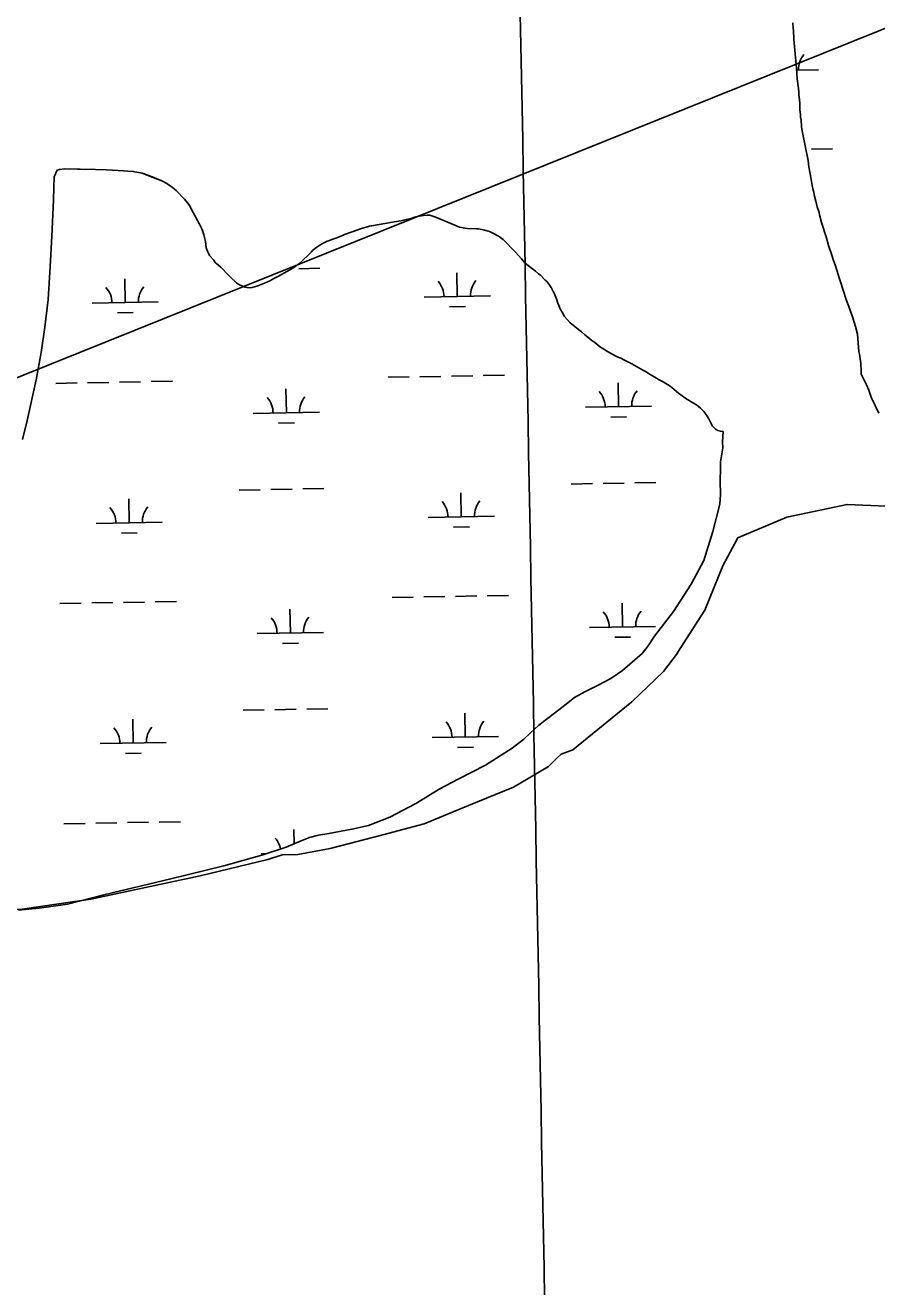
# Model space of a CAD drawing. Extents: x 3957609 to 3995875, y 234277 to 260273.
# Drawn here: x 3971606 to 3972892, y 246402 to 248308 of the extents above; entities that cross this region are included whole.
import ezdxf

# ---------------------------------------------------------------- set-up
doc = ezdxf.new("R2010")
doc.units = 0
for name, color, linetype in [('V-GRID-MAJR', 7, 'Continuous'), ('V-RIVR-EDGE', 7, 'Continuous'), ('V-TOPO-SHOR', 7, 'Continuous'), ('V-UTIL-LINE', 7, 'Continuous'), ('V-WETL-SWMP', 7, 'Continuous')]:
    doc.layers.add(name, color=color, linetype=linetype)

msp = doc.modelspace()

# ---------------------------------------------------------------- linework, layer by layer
at = {"layer": 'V-GRID-MAJR'}
msp.add_spline([(3972513.068, 239900.828), (3972455.83, 242927.648), (3972341.236, 248987.469), (3972226.642, 255047.279), (3972169.287, 258080.274)], degree=3, dxfattribs=at)
at = {"layer": 'V-RIVR-EDGE'}
for points in [[(3972590.778, 247359.174), (3972632.525, 247424.146), (3972659.61, 247491.421), (3972682.326, 247533.36), (3972756.592, 247564.813), (3972847.457, 247584.035), (3972942.692, 247579.666), (3972985.285, 247568.745)], [(3971526.552, 246978.052), (3971550.015, 246971.1), (3971601.286, 246972.838), (3971704.698, 246987.611), (3971869.808, 247023.24), (3971972.35, 247047.572), (3971994.075, 247054.524), (3972017.538, 247055.393), (3972066.202, 247064.083), (3972146.15, 247084.939), (3972208.718, 247101.45), (3972275.631, 247129.259), (3972343.413, 247157.067), (3972396.422, 247188.351), (3972409.457, 247201.386), (3972415.54, 247206.6), (3972432.92, 247213.552), (3972522.428, 247285.679), (3972570.223, 247331.736), (3972591.093, 247359.389)]]:
    msp.add_lwpolyline(points, dxfattribs=at)
at = {"layer": 'V-TOPO-SHOR'}
for points in [[(3972800.358, 248041.968), (3972798.447, 248049.458), (3972797.284, 248055.069), (3972796.252, 248058.815), (3972794.642, 248065.834), (3972792.639, 248077.677), (3972789.457, 248094.045), (3972788.504, 248103.386), (3972787.646, 248108.526), (3972785.336, 248120.685), (3972783.425, 248128.33), (3972779.243, 248150.774), (3972778.682, 248154.825), (3972777.885, 248164.318), (3972777.328, 248168.678), (3972777.076, 248172.725), (3972776.245, 248179.731), (3972776.001, 248184.399), (3972776.069, 248189.062), (3972775.544, 248195.753), (3972774.713, 248202.603), (3972774.465, 248207.115), (3972773.662, 248215.987), (3972772.27, 248227.044), (3972771.102, 248243.072), (3972768.694, 248269.843), (3972767.457, 248281.054), (3972767.24, 248287.429), (3972766.326, 248299.568), (3972765.913, 248303.15), (3972765.72, 248311.391)], [(3971654.015, 248089.085), (3971649.593, 248078.529), (3971648.739, 248062.522), (3971648.618, 248043.551), (3971645.966, 247989.316), (3971643.582, 247943.009), (3971640.535, 247893.755), (3971635.257, 247851.687), (3971629.572, 247813.514), (3971622.129, 247772.255), (3971608.639, 247710.71), (3971601.379, 247681.891)], [(3971654.015, 248089.085), (3971657.291, 248089.969), (3971665.229, 248090.631), (3971684.808, 248090.191), (3971688.695, 248090.291), (3971711.852, 248089.953), (3971727.855, 248089.41), (3971737.637, 248088.646), (3971754.416, 248087.938), (3971760.781, 248087.379), (3971768.856, 248086.951), (3971782.344, 248084.421), (3971792.547, 248080.542), (3971811.86, 248072.49), (3971819.575, 248068.492), (3971823.12, 248066.419), (3971827.583, 248063.245), (3971831.115, 248060.396), (3971833.571, 248058.184), (3971846.437, 248044.94), (3971851.022, 248039.589), (3971854.375, 248035.034), (3971856.486, 248030.649), (3971869.053, 248007.462), (3971872.526, 248000.416), (3971873.573, 247997.603), (3971875.653, 247991.043), (3971877.843, 247981.219), (3971879.26, 247971.716), (3971880.892, 247966.407), (3971882.401, 247963.276), (3971884.22, 247960.141), (3971890.645, 247952.897), (3971892.77, 247949.446), (3971895.23, 247947.545), (3971898.142, 247944.705), (3971901.059, 247942.175), (3971913.007, 247930.033), (3971915.61, 247927.196), (3971924.969, 247918.822), (3971927.584, 247916.92), (3971933.753, 247913.565), (3971937.775, 247912.262), (3971941.185, 247911.593), (3971945.224, 247911.378), (3971948.337, 247911.644), (3971957.078, 247914.159), (3971969.738, 247918.949), (3971976.163, 247922.431), (3971981.33, 247924.999), (3971988.381, 247928.937), (3972000.913, 247935.595), (3972010.004, 247940.748), (3972013.308, 247943.343), (3972017.547, 247946.235), (3972020.377, 247948.526), (3972037.56, 247964.908), (3972039.925, 247967.362), (3972046.065, 247972.713), (3972052.344, 247976.819), (3972057.667, 247979.539), (3972062.05, 247981.497), (3972065.329, 247982.537), (3972068.769, 247984.043), (3972076.738, 247986.879), (3972080.181, 247988.384), (3972085.022, 247990.023), (3972088.309, 247991.53), (3972098.31, 247995.116), (3972108.464, 247998.543), (3972112.371, 248000.042), (3972125.798, 248004.043), (3972129.386, 248004.924), (3972137.336, 248006.517), (3972152.137, 248008.791), (3972163.358, 248010.804), (3972166.785, 248011.22), (3972173.174, 248012.371), (3972181.438, 248014.116), (3972188.928, 248016.028), (3972193.769, 248017.669), (3972197.826, 248018.697), (3972207.644, 248020.419), (3972212.934, 248020.808), (3972216.354, 248020.759), (3972219.92, 248020.085), (3972224.561, 248018.463), (3972254.998, 248005.741), (3972262.109, 248002.997), (3972265.05, 248002.176), (3972270.008, 248001.017), (3972273.729, 248000.496), (3972287.408, 248000.298), (3972291.133, 248000.087), (3972299.503, 247998.411), (3972307.247, 247996.433), (3972313.421, 247993.39), (3972320.975, 247989.085), (3972323.901, 247987.176), (3972327.897, 247984.01), (3972330.506, 247981.638)], [(3972868.556, 247780.564), (3972868.595, 247784.803), (3972868.462, 247797.085), (3972866.33, 247810.794), (3972865.458, 247815.005), (3972863.348, 247840.994), (3972860.254, 247852.698), (3972855.806, 247867.53), (3972851.769, 247878.626), (3972849.969, 247883.005), (3972846.835, 247892.065), (3972841.177, 247909.09), (3972837.761, 247920.022), (3972836.116, 247924.554), (3972834.633, 247929.55), (3972829.427, 247945.637), (3972827.039, 247952.51), (3972824.07, 247962.035), (3972819.597, 247975.158), (3972815.745, 247988.272), (3972808.911, 248009.977), (3972805.812, 248021.37), (3972805.087, 248024.956), (3972802.414, 248033.699), (3972800.358, 248041.968)], [(3972330.506, 247981.638), (3972343.826, 247967.767), (3972346.126, 247965.557), (3972355.451, 247954.697), (3972361.269, 247948.549), (3972376.633, 247936.201), (3972381.241, 247932.404), (3972384.473, 247930.025), (3972391.52, 247922.928), (3972393.66, 247920.565), (3972395.649, 247918.204), (3972398.391, 247914.433), (3972400.218, 247911.765), (3972403.552, 247905.809), (3972404.908, 247902.835), (3972408.207, 247894.705), (3972410.286, 247887.836), (3972414.501, 247878.448), (3972416.772, 247874.217), (3972420.411, 247867.948), (3972424.384, 247863.225), (3972428.978, 247858.496), (3972431.433, 247856.284), (3972443.572, 247846.47), (3972446.034, 247844.723), (3972451.408, 247840.138), (3972458.324, 247834.754), (3972462.471, 247831.272), (3972465.854, 247828.892), (3972473.383, 247822.72), (3972480.01, 247818.738), (3972485.705, 247814.923), (3972499.273, 247807.266), (3972506.689, 247804.206), (3972509.927, 247802.449), (3972522.279, 247796.518), (3972539.695, 247786.317), (3972542.935, 247784.559), (3972550.174, 247780.101), (3972559.734, 247774.678), (3972562.505, 247772.927), (3972569.753, 247768.935), (3972580.077, 247762.568), (3972582.686, 247760.354), (3972586.377, 247757.501), (3972592.98, 247751.965), (3972603.744, 247743.882), (3972615.616, 247737.181), (3972619.776, 247734.633), (3972625.92, 247729.568), (3972631.586, 247723.736), (3972635.848, 247717.457), (3972638.427, 247713.066), (3972642.056, 247706.019), (3972643.874, 247702.883), (3972646.625, 247699.58), (3972648.927, 247697.525), (3972652.161, 247695.457), (3972656.033, 247694.468), (3972660.228, 247694.253)]]:
    msp.add_lwpolyline(points, dxfattribs=at)
at = {"layer": 'V-UTIL-LINE'}
msp.add_lwpolyline([(3993486.783, 256012.187), (3984358.232, 252707.382), (3984355.815, 252706.645), (3979327.531, 250885.592), (3969939.425, 247110.423), (3969929.75, 247106.755), (3966670.117, 247144.723), (3965413.49, 247134.313), (3961768.13, 245337.826)], dxfattribs=at)
at = {"layer": 'V-WETL-SWMP'}
for p, q in [((3972771.323, 248240.04), (3972804.272, 248240.639)), ((3972793.613, 248120.355), (3972825.608, 248120.936)), ((3972018.854, 247940.066), (3972050.849, 247940.647)), ((3972258.503, 247897.986), (3972257.848, 247933.98)), ((3971756.678, 247888.861), (3971756.023, 247924.855)), ((3971706.686, 247887.952), (3971806.67, 247889.77)), ((3972208.511, 247897.077), (3972308.495, 247898.895)), ((3971744.96, 247873.214), (3971768.956, 247873.651)), ((3972246.785, 247882.339), (3972270.781, 247882.775)), ((3972153.859, 247775.992), (3972185.854, 247776.574)), ((3972201.851, 247776.865), (3972233.846, 247777.446)), ((3972249.843, 247777.737), (3972281.838, 247778.319)), ((3972297.836, 247778.61), (3972329.83, 247779.192)), ((3971652.034, 247766.867), (3971684.029, 247767.449)), ((3971700.026, 247767.74), (3971732.021, 247768.322)), ((3971748.018, 247768.612), (3971780.013, 247769.194)), ((3971796.011, 247769.485), (3971828.005, 247770.067)), ((3972000.215, 247722.448), (3971999.561, 247758.442)), ((3972502.04, 247731.573), (3972501.386, 247767.567)), ((3971950.224, 247721.539), (3972050.207, 247723.357)), ((3972452.049, 247730.664), (3972552.032, 247732.482)), ((3971988.498, 247706.801), (3972012.494, 247707.238)), ((3972490.323, 247715.926), (3972514.319, 247716.362)), ((3971928.918, 247605.7), (3971960.913, 247606.282)), ((3971976.91, 247606.573), (3972008.905, 247607.155)), ((3972024.902, 247607.446), (3972056.897, 247608.027)), ((3972430.743, 247614.825), (3972462.738, 247615.407)), ((3972478.735, 247615.698), (3972510.73, 247616.279)), ((3972526.727, 247616.57), (3972558.722, 247617.152)), ((3971762.726, 247556.241), (3971762.071, 247592.235)), ((3972264.551, 247565.366), (3972263.896, 247601.36)), ((3972214.559, 247564.456), (3972314.543, 247566.275)), ((3971712.734, 247555.332), (3971812.718, 247557.15)), ((3972252.833, 247549.719), (3972276.829, 247550.155)), ((3971751.008, 247540.594), (3971775.004, 247541.03)), ((3971658.082, 247434.247), (3971690.077, 247434.829)), ((3971706.074, 247435.12), (3971738.069, 247435.702)), ((3971754.067, 247435.992), (3971786.061, 247436.574)), ((3971802.059, 247436.865), (3971834.053, 247437.447)), ((3972159.907, 247443.372), (3972191.902, 247443.954)), ((3972207.899, 247444.245), (3972239.894, 247444.826)), ((3972255.892, 247445.117), (3972287.886, 247445.699)), ((3972303.884, 247445.99), (3972335.878, 247446.572)), ((3972508.088, 247398.953), (3972507.434, 247434.947)), ((3972006.263, 247389.828), (3972005.609, 247425.822)), ((3972458.097, 247398.044), (3972558.08, 247399.862)), ((3971956.272, 247388.919), (3972056.255, 247390.737)), ((3971994.546, 247374.181), (3972018.542, 247374.618)), ((3972496.371, 247383.306), (3972520.367, 247383.742)), ((3971768.774, 247223.621), (3971768.119, 247259.615)), ((3971934.966, 247273.08), (3971966.961, 247273.662)), ((3971982.958, 247273.953), (3972014.953, 247274.535)), ((3972030.95, 247274.826), (3972062.945, 247275.407)), ((3972270.599, 247232.745), (3972269.944, 247268.74)), ((3971718.782, 247222.712), (3971818.766, 247224.53)), ((3972220.607, 247231.836), (3972320.591, 247233.654)), ((3971757.056, 247207.974), (3971781.052, 247208.41)), ((3972258.881, 247217.099), (3972282.877, 247217.535)), ((3971664.13, 247101.627), (3971696.125, 247102.209)), ((3971712.122, 247102.5), (3971744.117, 247103.082)), ((3971760.115, 247103.372), (3971792.109, 247103.954)), ((3971808.107, 247104.245), (3971840.101, 247104.827)), ((3972012.051, 247071.534), (3972011.657, 247093.202)), ((3971962.32, 247056.299), (3971970.135, 247056.441))]:
    msp.add_line(p, q, dxfattribs=at)
for points in [[(3972789.457, 248094.045), (3972788.504, 248103.385), (3972787.646, 248108.527), (3972785.336, 248120.686), (3972783.426, 248128.33), (3972779.244, 248150.775), (3972778.681, 248154.825), (3972777.886, 248164.318), (3972777.328, 248168.679), (3972777.076, 248172.724), (3972776.245, 248179.731), (3972776.002, 248184.398), (3972776.069, 248189.061), (3972775.545, 248195.752), (3972774.712, 248202.604), (3972774.466, 248207.115), (3972773.662, 248215.987), (3972772.269, 248227.044), (3972771.102, 248243.072), (3972768.693, 248269.844), (3972767.457, 248281.054), (3972767.239, 248287.43), (3972766.327, 248299.568), (3972765.913, 248303.149), (3972765.721, 248311.391)], [(3971601.378, 247681.891), (3971608.639, 247710.711), (3971622.129, 247772.254), (3971629.571, 247813.513), (3971635.258, 247851.687), (3971640.534, 247893.754), (3971643.582, 247943.008), (3971645.965, 247989.316), (3971648.619, 248043.552), (3971648.739, 248062.523), (3971649.594, 248078.529), (3971654.014, 248089.084), (3971657.291, 248089.969), (3971665.229, 248090.631), (3971684.808, 248090.191), (3971688.696, 248090.29), (3971711.852, 248089.954), (3971727.855, 248089.41)], [(3971727.855, 248089.41), (3971737.637, 248088.647), (3971754.415, 248087.937), (3971760.78, 248087.378), (3971768.857, 248086.95), (3971782.344, 248084.422), (3971792.547, 248080.543), (3971811.861, 248072.49), (3971819.575, 248068.492), (3971823.12, 248066.42), (3971827.582, 248063.246), (3971831.116, 248060.397), (3971833.571, 248058.185), (3971846.436, 248044.941), (3971851.021, 248039.589), (3971854.375, 248035.033), (3971856.487, 248030.649), (3971869.053, 248007.461), (3971872.526, 248000.416), (3971873.573, 247997.602), (3971875.654, 247991.043), (3971877.843, 247981.219), (3971879.259, 247971.716), (3971880.892, 247966.407), (3971882.401, 247963.276), (3971884.221, 247960.141), (3971890.644, 247952.897), (3971892.77, 247949.446), (3971895.23, 247947.545), (3971898.142, 247944.705), (3971901.059, 247942.176), (3971913.007, 247930.033), (3971915.609, 247927.197), (3971924.969, 247918.822), (3971927.584, 247916.919), (3971933.753, 247913.565), (3971937.776, 247912.263), (3971941.186, 247911.592), (3971945.224, 247911.378), (3971948.337, 247911.644), (3971957.078, 247914.159), (3971969.739, 247918.949), (3971976.163, 247922.431), (3971981.33, 247924.999), (3971988.382, 247928.938), (3972000.914, 247935.596), (3972010.005, 247940.749), (3972013.307, 247943.343), (3972017.546, 247946.235), (3972020.377, 247948.526), (3972037.559, 247964.909), (3972039.926, 247967.362), (3972046.066, 247972.713), (3972052.344, 247976.819), (3972057.668, 247979.54), (3972062.049, 247981.497), (3972065.329, 247982.537), (3972068.77, 247984.042), (3972076.739, 247986.879), (3972080.181, 247988.384), (3972085.023, 247990.023), (3972088.31, 247991.53), (3972098.31, 247995.116), (3972108.464, 247998.543), (3972112.372, 248000.041), (3972125.798, 248004.043), (3972129.386, 248004.924), (3972137.337, 248006.518), (3972152.137, 248008.79), (3972163.359, 248010.803), (3972166.784, 248011.22), (3972173.174, 248012.371), (3972181.438, 248014.116), (3972188.927, 248016.028), (3972193.77, 248017.668), (3972197.827, 248018.697), (3972207.645, 248020.42), (3972212.935, 248020.809), (3972216.355, 248020.759), (3972219.92, 248020.086), (3972224.56, 248018.464), (3972254.998, 248005.742), (3972262.108, 248002.996), (3972265.05, 248002.176), (3972270.007, 248001.016), (3972273.73, 248000.496), (3972287.407, 248000.297), (3972291.134, 248000.087), (3972299.504, 247998.411), (3972307.247, 247996.434), (3972313.421, 247993.39), (3972320.975, 247989.084), (3972323.901, 247987.176), (3972327.897, 247984.009), (3972330.505, 247981.639), (3972343.827, 247967.767), (3972346.127, 247965.557), (3972355.451, 247954.696), (3972361.269, 247948.549), (3972376.634, 247936.201), (3972381.242, 247932.404)], [(3972895.362, 247721.906), (3972883.767, 247745.758), (3972880.281, 247756.544), (3972876.948, 247764.644), (3972868.557, 247780.563), (3972868.595, 247784.803), (3972868.462, 247797.085), (3972866.33, 247810.795), (3972865.458, 247815.005), (3972863.349, 247840.995), (3972860.254, 247852.698), (3972855.806, 247867.53), (3972851.77, 247878.625), (3972849.969, 247883.004), (3972846.836, 247892.065), (3972841.176, 247909.091), (3972837.76, 247920.022), (3972836.116, 247924.554), (3972834.634, 247929.549), (3972829.427, 247945.636), (3972827.04, 247952.51), (3972824.069, 247962.035), (3972819.596, 247975.158), (3972815.745, 247988.271), (3972808.91, 248009.977), (3972805.811, 248021.37), (3972805.086, 248024.955), (3972802.415, 248033.699), (3972800.359, 248041.968), (3972798.447, 248049.457), (3972797.285, 248055.07), (3972796.251, 248058.815), (3972794.643, 248065.834), (3972792.639, 248077.677), (3972789.457, 248094.045)], [(3972381.242, 247932.404), (3972384.472, 247930.025), (3972391.519, 247922.928), (3972393.661, 247920.565), (3972395.648, 247918.204), (3972398.391, 247914.434), (3972400.217, 247911.765), (3972403.551, 247905.809), (3972404.907, 247902.836), (3972408.208, 247894.705), (3972410.285, 247887.835), (3972414.501, 247878.447), (3972416.771, 247874.217), (3972420.411, 247867.947), (3972424.384, 247863.226), (3972428.978, 247858.496), (3972431.433, 247856.284), (3972443.571, 247846.47), (3972446.033, 247844.724), (3972451.407, 247840.138), (3972458.324, 247834.753), (3972462.47, 247831.273), (3972465.855, 247828.892), (3972473.382, 247822.72), (3972480.009, 247818.738), (3972485.705, 247814.924), (3972499.273, 247807.266), (3972506.69, 247804.205), (3972509.928, 247802.448), (3972522.278, 247796.517), (3972539.695, 247786.316), (3972542.934, 247784.559), (3972550.175, 247780.101), (3972559.734, 247774.677), (3972562.506, 247772.927), (3972569.754, 247768.936), (3972580.077, 247762.568), (3972582.687, 247760.354), (3972586.376, 247757.502), (3972592.98, 247751.966), (3972603.744, 247743.882), (3972615.616, 247737.18), (3972619.776, 247734.633), (3972625.92, 247729.569), (3972631.587, 247723.736), (3972635.848, 247717.456), (3972638.427, 247713.066), (3972642.055, 247706.018), (3972643.875, 247702.883), (3972646.625, 247699.579), (3972648.927, 247697.525), (3972652.161, 247695.457), (3972656.033, 247694.468), (3972660.227, 247694.252)], [(3972660.227, 247694.252), (3972659.456, 247678.653), (3972659.895, 247669.254), (3972657.859, 247657.614), (3972656.324, 247648.301), (3972656.028, 247638.66), (3972655.75, 247619.527), (3972656.074, 247598.986), (3972655.315, 247584.491), (3972644.758, 247542.965), (3972630.905, 247499.31), (3972611.881, 247463.662), (3972585.467, 247422.522), (3972556.46, 247384.841), (3972546.916, 247370.205), (3972537.733, 247358.986), (3972508.12, 247333.133), (3972490.683, 247321.101), (3972471.567, 247311.27), (3972451.203, 247301.146), (3972435.834, 247292.349), (3972418.372, 247278.606), (3972381.888, 247250.831), (3972368.491, 247238.584), (3972359.187, 247229.699), (3972341.411, 247215.805), (3972301.383, 247190.26), (3972259.71, 247169.248), (3972231.341, 247154.108), (3972197.131, 247132.988), (3972156.7, 247111.802), (3972124.476, 247098.896), (3972099.356, 247093.351), (3972064.431, 247087.171), (3972048.992, 247084.285), (3972035.104, 247081.065), (3972022.433, 247075.961), (3972000.212, 247066.486), (3971963.174, 247054.116), (3971905.556, 247038.157), (3971825.487, 247018.325), (3971724.671, 246994.129), (3971669.572, 246980.31), (3971626.87, 246974.087), (3971595.567, 246971.121)]]:
    msp.add_lwpolyline(points, dxfattribs=at)
for centre, start, end in [((3972809.505, 248241.209), 140.269876, 181.813534), ((3971701.435, 247888.331), 0.269879, 41.813537), ((3971811.903, 247890.34), 140.269876, 181.813534), ((3972203.26, 247897.456), 0.269879, 41.813537), ((3972313.728, 247899.465), 140.269876, 181.813534), ((3972557.266, 247733.052), 140.269876, 181.813534), ((3971944.973, 247721.918), 0.269879, 41.813537), ((3972055.441, 247723.927), 140.269876, 181.813534), ((3972446.798, 247731.043), 0.269879, 41.813537), ((3972209.308, 247564.836), 0.269879, 41.813537), ((3972319.776, 247566.845), 140.269876, 181.813534), ((3971707.483, 247555.711), 0.269879, 41.813537), ((3971817.951, 247557.72), 140.269876, 181.813534), ((3971951.021, 247389.298), 0.269879, 41.813537), ((3972061.489, 247391.307), 140.269876, 181.813534), ((3972452.846, 247398.423), 0.269879, 41.813537), ((3972563.314, 247400.432), 140.269876, 181.813534), ((3971713.531, 247223.091), 0.269879, 41.813537), ((3971823.999, 247225.1), 140.269876, 181.813534), ((3972215.356, 247232.216), 0.269879, 41.813537), ((3972325.824, 247234.225), 140.269876, 181.813534), ((3971957.069, 247056.678), 11.355799, 41.813537)]:
    msp.add_arc(centre, 35.246, start, end, dxfattribs=at)

doc.saveas('drawing.dxf')
